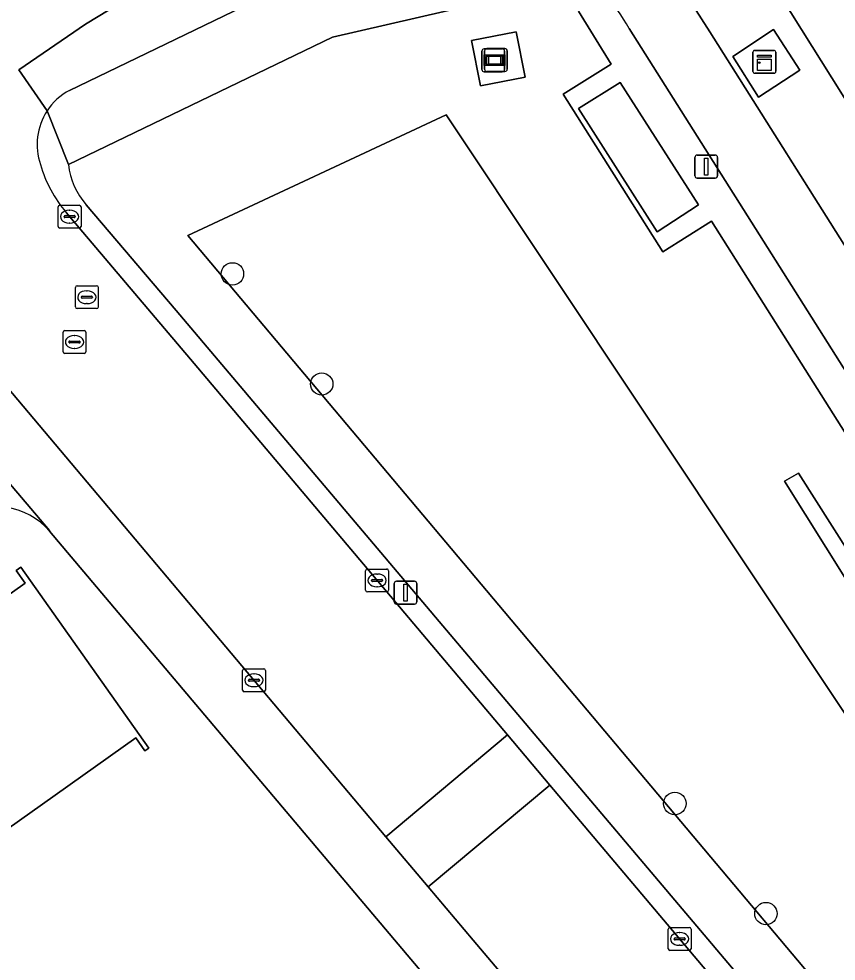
# Model space of a CAD drawing. Extents: x 159352 to 160617, y 385888 to 387323.
# Drawn here: x 160331.12 to 160366.82, y 386772.43 to 386813.59 of the extents above; entities that cross this region are included whole.
import ezdxf

# ---------------------------------------------------------------- set-up
doc = ezdxf.new("R2010")
doc.units = 0
for name, color, linetype in [('IMGEO_Berm_groen', 7, 'Continuous'), ('IMGEO_Boom', 7, 'Continuous'), ('IMGEO_Erf', 7, 'Continuous'), ('IMGEO_Fietspad_gesloten', 7, 'Continuous'), ('IMGEO_Groenvoorziening', 7, 'Continuous'), ('IMGEO_Haag', 7, 'Continuous'), ('IMGEO_Kast', 7, 'Continuous'), ('IMGEO_Kolk', 7, 'Continuous'), ('IMGEO_Lichtmast', 7, 'Continuous'), ('IMGEO_Pand', 7, 'Continuous'), ('IMGEO_Reclamebord', 7, 'Continuous'), ('IMGEO_Rijbaan_lokaal_gesloten', 7, 'Continuous'), ('IMGEO_Rijbaan_lokaal_open', 7, 'Continuous'), ('IMGEO_Rijbaan_regionaal_gesloten', 7, 'Continuous'), ('IMGEO_Rioolput', 7, 'Continuous'), ('IMGEO_Terreindeel_gesloten', 7, 'Continuous'), ('IMGEO_Voetpad_open', 7, 'Continuous')]:
    doc.layers.add(name, color=color, linetype=linetype)

msp = doc.modelspace()

# ---------------------------------------------------------------- linework, layer by layer
at = {"layer": 'IMGEO_Berm_groen'}
for points in [[(160404.104, 386751.23), (160366.625, 386811.014), (160362.189, 386818.101)], [(160359.248, 386816.266), (160359.849, 386815.311), (160361.303, 386813.022), (160368.105, 386802.241), (160380.253, 386782.989), (160390.72, 386766.4), (160400.396, 386751.066), (160402.14, 386748.301)]]:
    msp.add_lwpolyline(points, dxfattribs=at)
msp.add_lwpolyline([(160363.425, 386810.164), (160362.307, 386811.949), (160364.081, 386813.124), (160365.23, 386811.348)], close=True, dxfattribs=at)
at = {"layer": 'IMGEO_Boom'}
for centre in [(160340.45, 386802.449), (160344.348, 386797.64), (160359.774, 386779.319), (160363.753, 386774.51)]:
    msp.add_circle(centre, 0.489, dxfattribs=at)
at = {"layer": 'IMGEO_Erf'}
for points in [[(160328.47, 386791.728), (160310.626, 386779.138), (160312.521, 386776.453), (160312.753, 386776.617), (160313.16, 386776.042), (160319.191, 386780.307), (160325.331, 386784.649), (160331.392, 386788.935), (160330.995, 386789.497), (160331.2, 386789.642), (160336.791, 386781.736), (160336.628, 386781.621), (160336.233, 386782.18), (160332.151, 386779.294), (160330.124, 386777.861), (160323.984, 386773.518), (160317.726, 386769.093), (160320.117, 386765.713), (160318.849, 386764.79), (160316.133, 386768.711), (160313.207, 386766.58), (160311.57, 386768.827), (160314.496, 386770.958), (160309.356, 386778.242)], [(160361.977, 386756.267), (160332.463, 386791.211)]]:
    msp.add_lwpolyline(points, dxfattribs=at)
msp.add_arc((160330.184, 386789.287), 2.982, 40.1667, 125.0785, dxfattribs=at)
at = {"layer": 'IMGEO_Fietspad_gesloten'}
for points in [[(160402.14, 386748.301), (160400.396, 386751.066), (160390.72, 386766.4), (160380.253, 386782.989), (160368.105, 386802.241), (160361.303, 386813.022), (160359.849, 386815.311), (160359.248, 386816.266), (160357.431, 386819.177), (160359.512, 386820.466)], [(160344.392, 386819.713), (160342.775, 386818.666), (160334.026, 386813.355), (160331.118, 386811.359), (160332.35, 386809.567)], [(160333.328, 386810.462), (160343.017, 386815.151), (160344.988, 386815.653), (160344.212, 386819.122)], [(160357.774, 386813.169), (160403.371, 386741.01)]]:
    msp.add_lwpolyline(points, dxfattribs=at)
for centre, radius, start, end in [((160347.869, 386807.57), 11.378, 29.4792, 38.8109), ((160334.579, 386808.113), 2.662, 118.0435, 146.8819)]:
    msp.add_arc(centre, radius, start, end, dxfattribs=at)
at = {"layer": 'IMGEO_Groenvoorziening'}
for points in [[(160353.501, 386814.8), (160344.816, 386812.781), (160333.282, 386807.222)], [(160409.552, 386729.909), (160403.668, 386737.896), (160402.504, 386739.58), (160402.435, 386739.681), (160368.786, 386793.014), (160361.377, 386804.757), (160359.256, 386803.414), (160354.9, 386810.294), (160356.987, 386811.602), (160355.563, 386813.929)], [(160334.065, 386805.458), (160337.988, 386800.85), (160381.003, 386750), (160410.002, 386715.694), (160410.421, 386715.197), (160413.788, 386718.321), (160411.063, 386722.127), (160399.383, 386738.444), (160382.765, 386764.339), (160364.567, 386793.394)], [(160364.567, 386793.394), (160365.178, 386793.738), (160400.262, 386738.521), (160414.3, 386718.722), (160416.176, 386720.046), (160414.476, 386722.74)]]:
    msp.add_lwpolyline(points, dxfattribs=at)
for points in [[(160351.28, 386810.657), (160350.897, 386812.645), (160352.849, 386813.021), (160353.232, 386811.033)], [(160338.494, 386804.123), (160395.928, 386735.876), (160397.512, 386736.977), (160371.787, 386776.358), (160349.787, 386809.388)], [(160397.512, 386736.977), (160395.928, 386735.876), (160338.494, 386804.123), (160349.787, 386809.388), (160371.787, 386776.358)], [(160364.567, 386793.394), (160382.765, 386764.339), (160399.383, 386738.444), (160411.063, 386722.127), (160413.788, 386718.321), (160414.3, 386718.722), (160400.262, 386738.521), (160365.178, 386793.738)]]:
    msp.add_lwpolyline(points, close=True, dxfattribs=at)
msp.add_arc((160336.522, 386807.605), 3.263, 186.7335, 221.1372, dxfattribs=at)
at = {"layer": 'IMGEO_Haag'}
msp.add_lwpolyline([(160364.567, 386793.394), (160382.765, 386764.339), (160399.383, 386738.444), (160411.063, 386722.127), (160413.788, 386718.321), (160414.3, 386718.722), (160400.262, 386738.521), (160365.178, 386793.738)], close=True, dxfattribs=at)
at = {"layer": 'IMGEO_Kast'}
for p, q in [((160363.185, 386811.286), (160363.185, 386812.127)), ((160363.185, 386812.127), (160363.185, 386811.286)), ((160363.26, 386812.211), (160364.101, 386812.211)), ((160364.101, 386812.211), (160363.26, 386812.211)), ((160364.185, 386812.136), (160364.185, 386811.295)), ((160364.185, 386811.295), (160364.185, 386812.136)), ((160364.11, 386811.211), (160363.269, 386811.211)), ((160363.269, 386811.211), (160364.11, 386811.211))]:
    msp.add_line(p, q, dxfattribs=at)
for points in [[(160363.38, 386812.001), (160363.98, 386812.001), (160363.98, 386811.916), (160363.38, 386811.916), (160363.38, 386812.001)], [(160363.38, 386811.826), (160363.98, 386811.826), (160363.98, 386811.337), (160363.38, 386811.337), (160363.38, 386811.826)]]:
    msp.add_lwpolyline(points, dxfattribs=at)
msp.add_circle((160363.464, 386811.675), 0.0377, dxfattribs=at)
for centre, start, end in [((160363.263, 386812.133), 92.4484, 184.2845), ((160363.263, 386812.133), 92.4484, 184.2845), ((160364.107, 386812.133), 2.4484, 94.2845), ((160364.107, 386812.133), 2.4484, 94.2845), ((160363.263, 386811.289), 182.4484, 274.2845), ((160363.263, 386811.289), 182.4484, 274.2845), ((160364.107, 386811.289), 272.4484, 4.2845), ((160364.107, 386811.289), 272.4484, 4.2845)]:
    msp.add_arc(centre, 0.0779, start, end, dxfattribs=at)
at = {"layer": 'IMGEO_Kolk'}
for p, q in [((160332.833, 386804.523), (160332.833, 386805.375)), ((160332.908, 386805.449), (160333.76, 386805.449)), ((160333.834, 386805.375), (160333.834, 386804.523)), ((160333.092, 386804.943), (160333.092, 386804.955)), ((160333.135, 386804.992), (160333.533, 386804.992)), ((160333.321, 386805.229), (160333.346, 386805.229)), ((160333.576, 386804.955), (160333.576, 386804.943)), ((160333.53, 386804.906), (160333.132, 386804.906)), ((160333.344, 386804.669), (160333.319, 386804.669)), ((160333.76, 386804.449), (160332.908, 386804.449)), ((160346.267, 386788.634), (160346.267, 386789.486)), ((160346.342, 386789.56), (160347.194, 386789.56)), ((160346.755, 386789.34), (160346.78, 386789.34)), ((160347.268, 386789.486), (160347.268, 386788.634)), ((160346.526, 386789.054), (160346.526, 386789.066)), ((160346.964, 386789.017), (160346.566, 386789.017)), ((160346.569, 386789.103), (160346.967, 386789.103)), ((160347.01, 386789.066), (160347.01, 386789.054)), ((160347.194, 386788.56), (160346.342, 386788.56)), ((160346.778, 386788.78), (160346.753, 386788.78)), ((160340.963, 386785.201), (160341.815, 386785.201)), ((160340.888, 386784.275), (160340.888, 386785.127)), ((160341.376, 386784.981), (160341.401, 386784.981)), ((160341.889, 386785.127), (160341.889, 386784.275)), ((160341.147, 386784.695), (160341.147, 386784.707)), ((160341.585, 386784.658), (160341.187, 386784.658)), ((160341.19, 386784.744), (160341.588, 386784.744)), ((160341.399, 386784.421), (160341.374, 386784.421)), ((160341.631, 386784.707), (160341.631, 386784.695)), ((160341.815, 386784.201), (160340.963, 386784.201)), ((160359.482, 386772.979), (160359.482, 386773.831)), ((160359.557, 386773.905), (160360.409, 386773.905)), ((160359.97, 386773.685), (160359.995, 386773.685)), ((160360.483, 386773.831), (160360.483, 386772.979)), ((160359.741, 386773.399), (160359.741, 386773.411)), ((160360.179, 386773.362), (160359.781, 386773.362)), ((160359.784, 386773.448), (160360.182, 386773.448)), ((160360.225, 386773.411), (160360.225, 386773.399)), ((160360.409, 386772.905), (160359.557, 386772.905)), ((160359.993, 386773.125), (160359.968, 386773.125))]:
    msp.add_line(p, q, dxfattribs=at)
for points in [[(160332.833, 386804.523), (160332.833, 386805.375)], [(160332.908, 386805.449), (160333.76, 386805.449)], [(160333.834, 386805.375), (160333.834, 386804.523)], [(160333.76, 386804.449), (160332.908, 386804.449)], [(160346.267, 386788.634), (160346.267, 386789.486)], [(160346.342, 386789.56), (160347.194, 386789.56)], [(160347.268, 386789.486), (160347.268, 386788.634)], [(160347.194, 386788.56), (160346.342, 386788.56)], [(160340.963, 386785.201), (160341.815, 386785.201)], [(160340.888, 386784.275), (160340.888, 386785.127)], [(160341.889, 386785.127), (160341.889, 386784.275)], [(160341.815, 386784.201), (160340.963, 386784.201)], [(160359.482, 386772.979), (160359.482, 386773.831)], [(160359.557, 386773.905), (160360.409, 386773.905)], [(160360.483, 386773.831), (160360.483, 386772.979)], [(160360.409, 386772.905), (160359.557, 386772.905)]]:
    msp.add_lwpolyline(points, dxfattribs=at)
for centre, radius, start, end in [((160332.91, 386805.373), 0.0765, 91.552, 178.448), ((160332.91, 386805.373), 0.0765, 91.552, 178.448), ((160333.758, 386805.373), 0.0765, 1.552, 88.448), ((160333.758, 386805.373), 0.0765, 1.552, 88.448), ((160333.132, 386804.952), 0.0403, 85.8775, 175.7526), ((160333.129, 386804.942), 0.0366, 178.938, 274.7102), ((160333.533, 386804.949), 0.043, 264.8664, 352.4533), ((160333.537, 386804.954), 0.0386, 1.7309, 96.639), ((160332.91, 386804.525), 0.0765, 181.552, 268.448), ((160332.91, 386804.525), 0.0765, 181.552, 268.448), ((160333.758, 386804.525), 0.0765, 271.552, 358.448), ((160333.758, 386804.525), 0.0765, 271.552, 358.448), ((160346.344, 386789.484), 0.0765, 91.552, 178.448), ((160346.344, 386789.484), 0.0765, 91.552, 178.448), ((160347.192, 386789.484), 0.0765, 1.552, 88.448), ((160347.192, 386789.484), 0.0765, 1.552, 88.448), ((160346.566, 386789.063), 0.0403, 85.8775, 175.7526), ((160346.563, 386789.053), 0.0366, 178.938, 274.7102), ((160346.967, 386789.06), 0.043, 264.8664, 352.4533), ((160346.971, 386789.065), 0.0386, 1.7309, 96.639), ((160346.344, 386788.636), 0.0765, 181.552, 268.448), ((160346.344, 386788.636), 0.0765, 181.552, 268.448), ((160347.192, 386788.636), 0.0765, 271.552, 358.448), ((160347.192, 386788.636), 0.0765, 271.552, 358.448), ((160340.965, 386785.125), 0.0765, 91.552, 178.448), ((160340.965, 386785.125), 0.0765, 91.552, 178.448), ((160341.813, 386785.125), 0.0765, 1.552, 88.448), ((160341.813, 386785.125), 0.0765, 1.552, 88.448), ((160341.187, 386784.704), 0.0403, 85.8775, 175.7526), ((160341.184, 386784.694), 0.0366, 178.938, 274.7102), ((160341.588, 386784.701), 0.043, 264.8664, 352.4533), ((160341.592, 386784.706), 0.0386, 1.7309, 96.639), ((160340.965, 386784.277), 0.0765, 181.552, 268.448), ((160340.965, 386784.277), 0.0765, 181.552, 268.448), ((160341.813, 386784.277), 0.0765, 271.552, 358.448), ((160341.813, 386784.277), 0.0765, 271.552, 358.448), ((160359.559, 386773.829), 0.0765, 91.552, 178.448), ((160359.559, 386773.829), 0.0765, 91.552, 178.448), ((160360.407, 386773.829), 0.0765, 1.552, 88.448), ((160360.407, 386773.829), 0.0765, 1.552, 88.448), ((160359.781, 386773.408), 0.0403, 85.8775, 175.7526), ((160359.778, 386773.398), 0.0366, 178.938, 274.7102), ((160360.182, 386773.405), 0.043, 264.8664, 352.4533), ((160360.186, 386773.41), 0.0386, 1.7309, 96.639), ((160359.559, 386772.981), 0.0765, 181.552, 268.448), ((160359.559, 386772.981), 0.0765, 181.552, 268.448), ((160360.407, 386772.981), 0.0765, 271.552, 358.448), ((160360.407, 386772.981), 0.0765, 271.552, 358.448)]:
    msp.add_arc(centre, radius, start, end, dxfattribs=at)
for centre, major_axis, ratio, start_param, end_param in [((160333.32, 386804.949), (-0.387, 0.002), 0.722429, 4.712389, 7.853982), ((160333.345, 386804.949), (-0.39, 0.002), 0.717154, 1.570796, 4.712389), ((160346.754, 386789.06), (-0.387, 0.002), 0.722429, 4.712389, 7.853982), ((160346.779, 386789.06), (-0.39, 0.002), 0.717154, 1.570796, 4.712389), ((160341.375, 386784.701), (-0.387, 0.002), 0.722429, 4.712389, 7.853982), ((160341.4, 386784.701), (-0.39, 0.002), 0.717154, 1.570796, 4.712389), ((160359.969, 386773.405), (-0.387, 0.002), 0.722429, 4.712389, 7.853982), ((160359.994, 386773.405), (-0.39, 0.002), 0.717154, 1.570796, 4.712389)]:
    msp.add_ellipse(centre, major_axis=major_axis, ratio=ratio, start_param=start_param, end_param=end_param, dxfattribs=at)
at = {"layer": 'IMGEO_Lichtmast'}
for p, q in [((160360.649, 386806.734), (160360.649, 386807.534)), ((160360.649, 386807.534), (160360.649, 386806.734)), ((160360.749, 386807.634), (160361.539, 386807.634)), ((160361.539, 386807.634), (160360.749, 386807.634)), ((160361.639, 386807.534), (160361.639, 386806.734)), ((160361.639, 386806.734), (160361.639, 386807.534)), ((160361.539, 386806.634), (160360.749, 386806.634)), ((160360.749, 386806.634), (160361.539, 386806.634)), ((160347.513, 386788.126), (160347.513, 386788.926)), ((160347.513, 386788.926), (160347.513, 386788.126)), ((160347.613, 386789.026), (160348.403, 386789.026)), ((160348.403, 386789.026), (160347.613, 386789.026)), ((160348.503, 386788.926), (160348.503, 386788.126)), ((160348.503, 386788.126), (160348.503, 386788.926)), ((160348.403, 386788.026), (160347.613, 386788.026)), ((160347.613, 386788.026), (160348.403, 386788.026))]:
    msp.add_line(p, q, dxfattribs=at)
for points in [[(160361.069, 386807.509), (160361.219, 386807.509), (160361.219, 386806.759), (160361.069, 386806.759), (160361.069, 386807.509)], [(160347.933, 386788.901), (160348.083, 386788.901), (160348.083, 386788.151), (160347.933, 386788.151), (160347.933, 386788.901)]]:
    msp.add_lwpolyline(points, dxfattribs=at)
for centre, start, end in [((160360.749, 386807.534), 90, 180), ((160360.749, 386807.534), 90, 180), ((160361.539, 386807.534), 0, 90), ((160361.539, 386807.534), 360, 90), ((160360.749, 386806.734), 180, 270), ((160360.749, 386806.734), 180, 270), ((160361.539, 386806.734), 270, 0), ((160361.539, 386806.734), 270, 0), ((160347.613, 386788.926), 90, 180), ((160347.613, 386788.926), 90, 180), ((160348.403, 386788.926), 0, 90), ((160348.403, 386788.926), 360, 90), ((160347.613, 386788.126), 180, 270), ((160347.613, 386788.126), 180, 270), ((160348.403, 386788.126), 270, 0), ((160348.403, 386788.126), 270, 0)]:
    msp.add_arc(centre, 0.1, start, end, dxfattribs=at)
at = {"layer": 'IMGEO_Pand'}
msp.add_lwpolyline([(160330.124, 386777.861), (160332.151, 386779.294), (160336.233, 386782.18), (160336.628, 386781.621), (160336.791, 386781.736), (160331.2, 386789.642), (160330.995, 386789.497), (160331.392, 386788.935), (160325.331, 386784.649)], close=True, dxfattribs=at)
at = {"layer": 'IMGEO_Reclamebord'}
for p, q in [((160351.346, 386811.376), (160351.346, 386812.176)), ((160351.346, 386812.176), (160351.346, 386811.376)), ((160351.446, 386812.276), (160352.236, 386812.276)), ((160352.236, 386812.276), (160351.446, 386812.276)), ((160351.462, 386811.387), (160351.462, 386812.187)), ((160351.462, 386812.187), (160351.462, 386811.387)), ((160351.562, 386812.287), (160352.352, 386812.287)), ((160352.352, 386812.287), (160351.562, 386812.287)), ((160352.336, 386812.176), (160352.336, 386811.376)), ((160352.336, 386811.376), (160352.336, 386812.176)), ((160352.452, 386812.187), (160352.452, 386811.387)), ((160352.452, 386811.387), (160352.452, 386812.187)), ((160352.236, 386811.276), (160351.446, 386811.276)), ((160351.446, 386811.276), (160352.236, 386811.276)), ((160352.352, 386811.287), (160351.562, 386811.287)), ((160351.562, 386811.287), (160352.352, 386811.287))]:
    msp.add_line(p, q, dxfattribs=at)
for points in [[(160351.447, 386812.008), (160352.235, 386812.008), (160352.235, 386811.544), (160351.447, 386811.544), (160351.447, 386812.008)], [(160351.512, 386811.943), (160351.512, 386811.609), (160352.17, 386811.609), (160352.17, 386811.943), (160351.512, 386811.943)], [(160351.563, 386812.019), (160352.351, 386812.019), (160352.351, 386811.555), (160351.563, 386811.555), (160351.563, 386812.019)], [(160351.628, 386811.954), (160351.628, 386811.62), (160352.286, 386811.62), (160352.286, 386811.954), (160351.628, 386811.954)]]:
    msp.add_lwpolyline(points, dxfattribs=at)
for centre, start, end in [((160351.446, 386812.176), 90, 180), ((160351.446, 386812.176), 90, 180), ((160351.562, 386812.187), 90, 180), ((160351.562, 386812.187), 90, 180), ((160352.236, 386812.176), 0, 90), ((160352.236, 386812.176), 360, 90), ((160352.352, 386812.187), 0, 90), ((160352.352, 386812.187), 360, 90), ((160351.446, 386811.376), 180, 270), ((160351.446, 386811.376), 180, 270), ((160351.562, 386811.387), 180, 270), ((160351.562, 386811.387), 180, 270), ((160352.236, 386811.376), 270, 0), ((160352.236, 386811.376), 270, 0), ((160352.352, 386811.387), 270, 0), ((160352.352, 386811.387), 270, 0)]:
    msp.add_arc(centre, 0.1, start, end, dxfattribs=at)
at = {"layer": 'IMGEO_Rijbaan_lokaal_gesloten'}
msp.add_lwpolyline([(160331.118, 386811.359), (160334.026, 386813.355), (160342.775, 386818.666), (160344.392, 386819.713), (160344.428, 386819.737), (160346.271, 386820.911), (160346.541, 386821.077)], dxfattribs=at)
at = {"layer": 'IMGEO_Rijbaan_lokaal_open'}
for points in [[(160332.35, 386809.567), (160331.118, 386811.359)], [(160338.781, 386798.531), (160333.192, 386805.133)], [(160327.106, 386801.644), (160347.152, 386777.869), (160352.46, 386782.316), (160338.781, 386798.531)]]:
    msp.add_lwpolyline(points, dxfattribs=at)
for points in [[(160347.152, 386777.869), (160348.998, 386775.679), (160354.31, 386780.124), (160352.46, 386782.316)], [(160398.018, 386717.802), (160403.288, 386722.217), (160402.11, 386723.59), (160379.767, 386750), (160367.479, 386764.524), (160354.31, 386780.124), (160348.998, 386775.679), (160350.963, 386773.349), (160370.735, 386750), (160392.51, 386724.285)]]:
    msp.add_lwpolyline(points, close=True, dxfattribs=at)
for centre, radius, start, end in [((160334.581, 386808.109), 2.665, 146.8265, 199.4051), ((160337.299, 386808.691), 5.434, 195.6774, 220.9078)]:
    msp.add_arc(centre, radius, start, end, dxfattribs=at)
at = {"layer": 'IMGEO_Rijbaan_regionaal_gesloten'}
msp.add_lwpolyline([(160362.189, 386818.101), (160366.625, 386811.014), (160404.104, 386751.23)], dxfattribs=at)
at = {"layer": 'IMGEO_Rioolput'}
for p, q in [((160333.589, 386801.004), (160333.589, 386801.856)), ((160333.664, 386801.93), (160334.516, 386801.93)), ((160334.077, 386801.71), (160334.102, 386801.71)), ((160334.59, 386801.856), (160334.59, 386801.004)), ((160333.848, 386801.424), (160333.848, 386801.436)), ((160334.286, 386801.387), (160333.888, 386801.387)), ((160333.891, 386801.473), (160334.289, 386801.473)), ((160334.332, 386801.436), (160334.332, 386801.424)), ((160334.516, 386800.93), (160333.664, 386800.93)), ((160334.1, 386801.15), (160334.075, 386801.15)), ((160333.049, 386799.048), (160333.049, 386799.9)), ((160333.124, 386799.974), (160333.976, 386799.974)), ((160333.537, 386799.754), (160333.562, 386799.754)), ((160334.05, 386799.9), (160334.05, 386799.048)), ((160333.308, 386799.468), (160333.308, 386799.48)), ((160333.746, 386799.431), (160333.348, 386799.431)), ((160333.351, 386799.517), (160333.749, 386799.517)), ((160333.56, 386799.194), (160333.535, 386799.194)), ((160333.792, 386799.48), (160333.792, 386799.468)), ((160333.976, 386798.974), (160333.124, 386798.974))]:
    msp.add_line(p, q, dxfattribs=at)
for points in [[(160333.589, 386801.004), (160333.589, 386801.856)], [(160333.664, 386801.93), (160334.516, 386801.93)], [(160334.59, 386801.856), (160334.59, 386801.004)], [(160334.516, 386800.93), (160333.664, 386800.93)], [(160333.049, 386799.048), (160333.049, 386799.9)], [(160333.124, 386799.974), (160333.976, 386799.974)], [(160334.05, 386799.9), (160334.05, 386799.048)], [(160333.976, 386798.974), (160333.124, 386798.974)]]:
    msp.add_lwpolyline(points, dxfattribs=at)
for centre, radius, start, end in [((160333.666, 386801.854), 0.0765, 91.552, 178.448), ((160333.666, 386801.854), 0.0765, 91.552, 178.448), ((160334.514, 386801.854), 0.0765, 1.552, 88.448), ((160334.514, 386801.854), 0.0765, 1.552, 88.448), ((160333.888, 386801.433), 0.0403, 85.8775, 175.7526), ((160333.885, 386801.423), 0.0366, 178.938, 274.7102), ((160334.289, 386801.43), 0.043, 264.8664, 352.4533), ((160334.293, 386801.435), 0.0386, 1.7309, 96.639), ((160333.666, 386801.006), 0.0765, 181.552, 268.448), ((160333.666, 386801.006), 0.0765, 181.552, 268.448), ((160334.514, 386801.006), 0.0765, 271.552, 358.448), ((160334.514, 386801.006), 0.0765, 271.552, 358.448), ((160333.126, 386799.898), 0.0765, 91.552, 178.448), ((160333.126, 386799.898), 0.0765, 91.552, 178.448), ((160333.974, 386799.898), 0.0765, 1.552, 88.448), ((160333.974, 386799.898), 0.0765, 1.552, 88.448), ((160333.348, 386799.477), 0.0403, 85.8775, 175.7526), ((160333.345, 386799.467), 0.0366, 178.938, 274.7102), ((160333.749, 386799.474), 0.043, 264.8664, 352.4533), ((160333.753, 386799.479), 0.0386, 1.7309, 96.639), ((160333.126, 386799.05), 0.0765, 181.552, 268.448), ((160333.126, 386799.05), 0.0765, 181.552, 268.448), ((160333.974, 386799.05), 0.0765, 271.552, 358.448), ((160333.974, 386799.05), 0.0765, 271.552, 358.448)]:
    msp.add_arc(centre, radius, start, end, dxfattribs=at)
for centre, major_axis, ratio, start_param, end_param in [((160334.076, 386801.43), (-0.387, 0.002), 0.722429, 4.712389, 7.853982), ((160334.101, 386801.43), (-0.39, 0.002), 0.717154, 1.570796, 4.712389), ((160333.536, 386799.474), (-0.387, 0.002), 0.722429, 4.712389, 7.853982), ((160333.561, 386799.474), (-0.39, 0.002), 0.717154, 1.570796, 4.712389)]:
    msp.add_ellipse(centre, major_axis=major_axis, ratio=ratio, start_param=start_param, end_param=end_param, dxfattribs=at)
at = {"layer": 'IMGEO_Terreindeel_gesloten'}
msp.add_lwpolyline([(160351.28, 386810.657), (160353.232, 386811.033), (160352.849, 386813.021), (160350.897, 386812.645)], close=True, dxfattribs=at)
at = {"layer": 'IMGEO_Voetpad_open'}
for points in [[(160351.226, 386817.178), (160349.64, 386816.838), (160344.988, 386815.653), (160343.017, 386815.151), (160333.328, 386810.462)], [(160332.35, 386809.567), (160333.282, 386807.222), (160344.816, 386812.781), (160353.501, 386814.8)], [(160355.563, 386813.929), (160356.987, 386811.602), (160354.9, 386810.294), (160359.256, 386803.414), (160361.377, 386804.757), (160368.786, 386793.014), (160402.435, 386739.681), (160402.504, 386739.58), (160403.668, 386737.896), (160409.552, 386729.909)], [(160403.371, 386741.01), (160357.774, 386813.169)], [(160333.282, 386807.222), (160332.35, 386809.567)], [(160419.076, 386704.501), (160412.588, 386712.632), (160410.421, 386715.197), (160410.002, 386715.694), (160381.003, 386750), (160337.988, 386800.85), (160334.065, 386805.458)], [(160333.192, 386805.133), (160338.781, 386798.531), (160352.46, 386782.316), (160354.31, 386780.124), (160367.479, 386764.524), (160379.767, 386750), (160402.11, 386723.59), (160403.288, 386722.217), (160405.156, 386719.94), (160411.841, 386711.793), (160418.739, 386703.389), (160420.553, 386700.768), (160421.392, 386701.315)], [(160350.963, 386773.349), (160348.998, 386775.679), (160347.152, 386777.869), (160327.106, 386801.644)], [(160325.74, 386799.239), (160327.941, 386796.526), (160327.955, 386796.525), (160332.464, 386791.247), (160332.463, 386791.211), (160361.977, 386756.267)], [(160332.463, 386791.211), (160332.464, 386791.247), (160327.955, 386796.525), (160327.941, 386796.526)], [(160450.591, 386640.563), (160444.003, 386651.052), (160442.48, 386653.478), (160440.016, 386657.4), (160439.594, 386657.135), (160435.875, 386663.055), (160436.298, 386663.32), (160434.527, 386666.14), (160422.504, 386685.407), (160416.169, 386695.392), (160414.216, 386698.04), (160412.636, 386700.148), (160410.25, 386703.402), (160399.866, 386715.626), (160398.018, 386717.802), (160392.51, 386724.285), (160370.735, 386750), (160350.963, 386773.349)]]:
    msp.add_lwpolyline(points, dxfattribs=at)
for points in [[(160362.307, 386811.949), (160363.425, 386810.164), (160365.23, 386811.348), (160364.081, 386813.124)], [(160357.39, 386810.813), (160355.562, 386809.678), (160358.995, 386804.279), (160360.807, 386805.461)], [(160358.995, 386804.279), (160355.562, 386809.678), (160357.39, 386810.813), (160360.807, 386805.461)]]:
    msp.add_lwpolyline(points, close=True, dxfattribs=at)
for centre, radius, start, end in [((160347.869, 386807.57), 11.378, 29.4792, 38.8109), ((160334.579, 386808.113), 2.662, 118.0435, 146.8819), ((160334.581, 386808.109), 2.665, 146.8265, 199.4051), ((160337.299, 386808.691), 5.434, 195.6774, 220.9078), ((160336.522, 386807.605), 3.263, 186.7335, 221.1372), ((160330.184, 386789.287), 2.982, 40.1667, 125.0785)]:
    msp.add_arc(centre, radius, start, end, dxfattribs=at)

doc.saveas('drawing.dxf')
